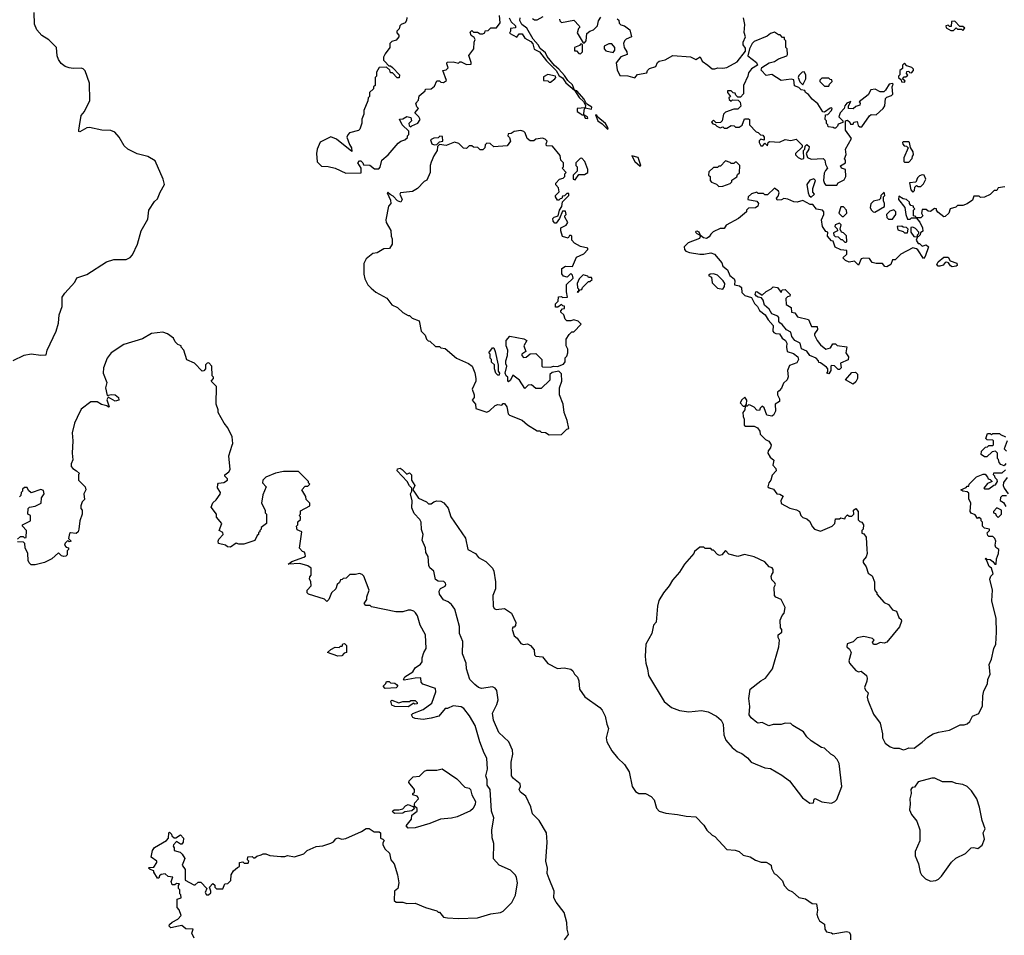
# Model space of a CAD drawing. Extents: x 2086813 to 2278017, y 548126 to 753336.
# Tile 406 of 461: x 2242290 to 2249550, y 685219 to 691971. Entities that reach past the tile are written whole.
import ezdxf

# ---------------------------------------------------------------- set-up
doc = ezdxf.new("R2010")
doc.units = 0

msp = doc.modelspace()

# ---------------------------------------------------------------- linework, layer by layer
at = {"layer": '0CON10XD'}
for points in [[(2242243, 689457), (2242323, 689497), (2242375, 689507.5), (2242445, 689497.5), (2242485, 689500), (2242492.5, 689535), (2242560, 689675), (2242576.2, 689733.8), (2242580, 689795), (2242603, 689857), (2242602.5, 689925), (2242622.5, 689955), (2242695.8, 690034.2), (2242712.3, 690067.7), (2242785, 690092.5), (2242930, 690185), (2242985, 690202.5), (2243075, 690203.3), (2243105, 690217.5), (2243123, 690237), (2243157.5, 690315), (2243186.4, 690413.6), (2243235, 690500), (2243242.5, 690565), (2243285, 690630), (2243305, 690650), (2243325, 690700), (2243356.7, 690755), (2243348.8, 690795), (2243289.3, 690929.3), (2243235, 690962.5), (2243155, 690982.5), (2243087, 691017), (2243060.7, 691040.7), (2243022.5, 691105), (2242990.7, 691140.7), (2242963, 691153), (2242895, 691156.7), (2242805, 691176.7), (2242785, 691173.8), (2242733.9, 691143.9), (2242727, 691147), (2242726.1, 691156.1), (2242730.8, 691189.2), (2242743.3, 691265), (2242766.7, 691295), (2242807.5, 691375), (2242803.6, 691503.6), (2242773.6, 691593.6), (2242758.3, 691608.3), (2242743, 691613), (2242685, 691610), (2242655, 691616.2), (2242626.4, 691626.4), (2242595, 691647.5), (2242576.1, 691676.1), (2242566.7, 691705), (2242562.5, 691765), (2242505, 691822.5), (2242452.5, 691855), (2242417.5, 691895), (2242398.3, 691938.3), (2242397.5, 692025)], [(2245143.9, 691986.1), (2245142.5, 691965), (2245133, 691947), (2245103.9, 691936.1), (2245092.5, 691925), (2245087, 691903), (2245070, 691885), (2245070, 691875), (2245086.7, 691856.7), (2245086.7, 691845), (2245065, 691820), (2245035, 691810), (2245020, 691795), (2245020, 691765), (2244985, 691720), (2244973.3, 691695), (2244973, 691673), (2244981.7, 691661.7), (2245011.7, 691631.7), (2245025, 691630), (2245038.3, 691618.3), (2245090, 691565), (2245088.3, 691541.7), (2245073, 691543), (2245038.3, 691578.3), (2245025, 691580), (2245018.3, 691598.3), (2244995, 691620), (2244941.7, 691618.3), (2244920, 691585), (2244920, 691555), (2244915, 691550), (2244910, 691545), (2244910, 691485), (2244900, 691475), (2244898.3, 691461.7), (2244870, 691435), (2244870, 691405), (2244860, 691395), (2244857, 691373), (2244828.3, 691301.7), (2244827.5, 691275), (2244813, 691237), (2244811.7, 691208.3), (2244797, 691163), (2244787, 691153), (2244723, 691137), (2244708.3, 691121.7), (2244703.3, 691105), (2244721.2, 691051.2), (2244737.5, 691025), (2244740, 691000), (2244625, 691088.8), (2244585, 691106.7), (2244505, 691067.5), (2244483.3, 691015), (2244477.5, 690985), (2244483, 690923), (2244515, 690890), (2244565, 690887.5), (2244616.4, 690876.4), (2244695, 690840), (2244808.3, 690841.7), (2244807, 690877), (2244783.3, 690915), (2244795, 690930), (2244805, 690930), (2244820, 690915), (2244825, 690900), (2244871.7, 690898.3), (2244905, 690870), (2244938.3, 690871.7), (2244947, 690883), (2244960, 690935), (2245006.4, 690973.6), (2245080.7, 691059.3), (2245100, 691075), (2245130, 691085), (2245148.3, 691101.7), (2245150, 691115), (2245160, 691125), (2245158.3, 691148.3), (2245110, 691195), (2245091.7, 691238.3), (2245115, 691240), (2245145, 691257.5), (2245175, 691250), (2245180, 691225), (2245160, 691205), (2245161.7, 691191.7), (2245175, 691180), (2245181.7, 691188.3), (2245225, 691207.5), (2245242.5, 691235), (2245232.5, 691255), (2245203, 691283), (2245230, 691315), (2245218.3, 691328.3), (2245210, 691355), (2245231.7, 691378.3), (2245235, 691410), (2245280, 691445), (2245281.7, 691458.3), (2245325, 691460), (2245348.3, 691481.7), (2245365, 691520), (2245385, 691520), (2245395, 691510), (2245415, 691507.5), (2245437, 691523), (2245410, 691595), (2245435, 691600), (2245450, 691615), (2245440, 691645), (2245441.7, 691658.3), (2245485, 691660), (2245525, 691650), (2245535, 691660), (2245545, 691660), (2245585, 691640), (2245618.3, 691641.7), (2245620, 691655), (2245602.5, 691707.5), (2245637.5, 691755), (2245640, 691805), (2245647.5, 691825), (2245640, 691840), (2245620, 691855), (2245611.7, 691878.3), (2245625, 691890), (2245635, 691880), (2245665, 691880), (2245685, 691867.5), (2245705, 691867.5), (2245720, 691875), (2245721.7, 691888.3), (2245745, 691890), (2245765, 691910), (2245805, 691910), (2245831.7, 691948.3), (2245828.3, 692001.7)], [(2245900, 691985), (2245913.8, 691953.8), (2245946.7, 691925), (2245945, 691910), (2245910, 691905), (2245910, 691885), (2245901.7, 691871.7), (2245955, 691842.5), (2245973.3, 691866.7), (2245995, 691866.7), (2246014.1, 691834.1), (2246059.4, 691809.4), (2246072.5, 691792.5), (2246083.3, 691753.3), (2246122.5, 691735), (2246175, 691667.5), (2246246.7, 691596.7), (2246267, 691557), (2246292, 691542), (2246317.5, 691505), (2246380, 691450), (2246415, 691397.5), (2246447, 691367), (2246461.7, 691341.7), (2246460, 691320), (2246400, 691315), (2246400, 691295), (2246427, 691277), (2246435, 691270), (2246450, 691270), (2246460, 691245), (2246478.3, 691241.7), (2246477.5, 691255), (2246450, 691270), (2246453.3, 691306.7), (2246460, 691320), (2246505, 691310), (2246507.5, 691325), (2246470, 691350), (2246452.5, 691385), (2246397.5, 691445), (2246380, 691450), (2246365, 691490), (2246331.2, 691521.2), (2246308.3, 691558.3), (2246266, 691606), (2246233.3, 691633.3), (2246179.3, 691699.3), (2246166.2, 691726.2), (2246128.8, 691758.8), (2246113.3, 691785), (2246076, 691826), (2246028.3, 691908.3), (2245992.5, 691935), (2245977.5, 691965), (2245980, 691985)], [(2246070.7, 691980.7), (2246085, 691970), (2246105, 691970), (2246150, 691995)], [(2246270, 691975), (2246271.7, 691961.7), (2246285, 691950), (2246376.4, 691966.4), (2246416.4, 691926.4), (2246420, 691915), (2246410, 691905), (2246400, 691875), (2246445, 691800), (2246455, 691800), (2246467.5, 691815), (2246471.2, 691868.8), (2246493, 691887), (2246520, 691895), (2246550, 691925), (2246558.3, 691961.7), (2246575, 691990)], [(2246695, 691977.5), (2246707, 691967), (2246710, 691945), (2246721.7, 691931.7), (2246750, 691925), (2246790, 691895), (2246800, 691845), (2246762.3, 691827.7), (2246750, 691815), (2246743.3, 691795), (2246747.5, 691765), (2246767.5, 691735), (2246770, 691715), (2246723.6, 691696.4), (2246688.3, 691651.7), (2246695, 691600), (2246715, 691560), (2246775, 691557.5), (2246825, 691542.5), (2246845, 691567.5), (2246915, 691580), (2246920, 691595), (2246935, 691610), (2246980, 691625), (2246992.5, 691655), (2247003.9, 691666.1), (2247050, 691675), (2247105, 691707.5), (2247235, 691697.5), (2247275, 691677.5), (2247306.4, 691696.4), (2247322.5, 691665), (2247365, 691636.7), (2247395, 691607.5), (2247415, 691607.5), (2247437, 691617), (2247475, 691612.5), (2247505, 691617.5), (2247579.3, 691660.7), (2247641.7, 691738.3), (2247641.7, 691761.7), (2247623.3, 691785), (2247623.3, 691805), (2247642.5, 691845), (2247633, 691877), (2247636.7, 691935), (2247627.5, 691985)], [(2249245, 691890), (2249258.3, 691908.3), (2249245, 691920), (2249221.7, 691921.7), (2249185, 691960), (2249161.7, 691958.3), (2249158.3, 691921.7), (2249145, 691920), (2249135, 691930), (2249120, 691925), (2249121.7, 691911.7), (2249155, 691890), (2249175, 691890), (2249195, 691910), (2249205, 691900), (2249235, 691900), (2249245, 691890)], [(2248315, 690750), (2248325, 690767.5), (2248369.3, 690790.7), (2248382.5, 690815), (2248380, 690865), (2248350, 690875), (2248343, 690893), (2248380, 690915), (2248380, 690935), (2248372.5, 690945), (2248383, 690977), (2248380, 691015), (2248422.5, 691095), (2248380, 691155), (2248380, 691225), (2248395, 691230), (2248410, 691215), (2248415, 691200), (2248435, 691200), (2248440, 691215), (2248465, 691220), (2248471.7, 691191.7), (2248485, 691180), (2248498.3, 691181.7), (2248555, 691262.5), (2248568.3, 691271.7), (2248605, 691270), (2248657.5, 691315), (2248670, 691335), (2248675, 691390), (2248685, 691400), (2248718.3, 691411.7), (2248727.5, 691422.5), (2248722.5, 691475), (2248730, 691495), (2248725, 691500), (2248700, 691495), (2248675, 691450), (2248661.7, 691438.3), (2248635, 691440), (2248598.3, 691458.3), (2248565.9, 691454.1), (2248545, 691417.5), (2248480, 691365), (2248487.5, 691355), (2248485, 691340), (2248455, 691330), (2248435, 691312.5), (2248400, 691315), (2248400, 691335), (2248418.3, 691368.3), (2248390, 691355), (2248373.3, 691336.7), (2248370, 691315), (2248340, 691285), (2248330, 691255), (2248360, 691225), (2248358.3, 691211.7), (2248325, 691200), (2248320, 691185), (2248305, 691170), (2248295, 691170), (2248287, 691177), (2248251.7, 691181.7), (2248250, 691195), (2248240, 691205), (2248240, 691225), (2248230, 691235), (2248231.7, 691268.3), (2248248.3, 691271.7), (2248275, 691300), (2248280, 691315), (2248275, 691320), (2248265, 691317.5), (2248225, 691290), (2248211.7, 691291.7), (2248175, 691350), (2248133.6, 691383.6), (2248105, 691420), (2248083.6, 691433.6), (2248078.3, 691448.3), (2248053, 691453), (2248035, 691470), (2248003.3, 691483.3), (2247998.3, 691528.3), (2247978.3, 691531.7), (2247903.6, 691523.6), (2247835, 691567.5), (2247795, 691560), (2247758.3, 691598.3), (2247761.7, 691618.3), (2247815, 691652.5), (2247855, 691662.5), (2247885, 691683.3), (2247947.5, 691705), (2247952.5, 691715), (2247950, 691755), (2247940, 691765), (2247940, 691815), (2247930, 691825), (2247928.3, 691838.3), (2247915, 691840), (2247898.3, 691858.3), (2247885, 691860), (2247855, 691880), (2247825, 691870), (2247801.7, 691848.3), (2247705, 691810), (2247690, 691795), (2247670, 691755), (2247660, 691705), (2247722.5, 691655), (2247730, 691635), (2247685, 691607.5), (2247665, 691580), (2247660, 691555), (2247626.7, 691485), (2247627, 691423), (2247605, 691400), (2247585, 691400), (2247570, 691415), (2247565, 691430), (2247551.7, 691431.7), (2247537, 691447), (2247510, 691445), (2247510, 691435), (2247530, 691405), (2247520, 691395), (2247521.7, 691381.7), (2247535, 691370), (2247545, 691380), (2247588.3, 691378.3), (2247601.7, 691361.7), (2247607, 691333), (2247585, 691310), (2247555, 691310), (2247495, 691290), (2247480, 691275), (2247470, 691225), (2247458.3, 691211.7), (2247425, 691210), (2247405, 691230), (2247390, 691215), (2247401.7, 691201.7), (2247418.3, 691198.3), (2247430, 691185), (2247455, 691172.5), (2247475, 691180), (2247485, 691170), (2247505, 691170), (2247535, 691190), (2247557, 691187), (2247568.3, 691178.3), (2247595, 691177.5), (2247617, 691193), (2247635, 691240), (2247665, 691240), (2247670, 691235), (2247670, 691195), (2247720, 691145), (2247735, 691140), (2247751.7, 691121.7), (2247768.3, 691118.3), (2247780, 691105), (2247778.3, 691081.7), (2247755, 691090), (2247743, 691077), (2247742.5, 691065), (2247755, 691040), (2247768.3, 691041.7), (2247785, 691060), (2247805, 691040), (2247810, 691065), (2247818.3, 691071.7), (2247893, 691067), (2247935, 691086.7), (2247975, 691080), (2248015, 691090), (2248060, 691045), (2248058.3, 691031.7), (2248010, 690985), (2248010, 690975), (2248030, 690955), (2248055, 690942.5), (2248071.7, 690948.3), (2248070, 691005), (2248080, 691015), (2248081.7, 691038.3), (2248095, 691050), (2248110, 691035), (2248107.5, 691015), (2248090, 690985), (2248100, 690955), (2248125, 690943.3), (2248215, 690947.5), (2248226.7, 690935), (2248232.5, 690905), (2248247.5, 690875), (2248230.7, 690859.3), (2248220.7, 690839.3), (2248217.5, 690785), (2248223, 690763), (2248235, 690750), (2248315, 690750)], [(2246425, 691720), (2246440, 691735), (2246440, 691785), (2246435, 691790), (2246425, 691790), (2246418.3, 691781.7), (2246380, 691765), (2246381.7, 691741.7), (2246395, 691740), (2246411.7, 691721.7), (2246425, 691720)], [(2246665, 691730), (2246677.5, 691745), (2246677.5, 691765), (2246655, 691792.5), (2246635, 691792.5), (2246600, 691775), (2246600, 691755), (2246611.7, 691741.7), (2246665, 691730)], [(2248815, 691510), (2248818.3, 691518.3), (2248800, 691535), (2248811.7, 691548.3), (2248825, 691550), (2248838.3, 691561.7), (2248830, 691575), (2248831.7, 691588.3), (2248845, 691590), (2248851.7, 691581.7), (2248865, 691580), (2248880, 691595), (2248880, 691605), (2248868.3, 691618.3), (2248831.7, 691631.7), (2248815, 691650), (2248800, 691635), (2248798.3, 691611.7), (2248780, 691595), (2248780, 691565), (2248770, 691555), (2248770, 691545), (2248788.3, 691528.3), (2248791.7, 691511.7), (2248815, 691510)], [(2246205, 691510), (2246236.1, 691533.9), (2246242.5, 691545), (2246240, 691555), (2246185, 691567.5), (2246151.7, 691548.3), (2246151.7, 691521.7), (2246185, 691520), (2246195, 691510), (2246205, 691510)], [(2248065, 691490), (2248087.5, 691535), (2248087.5, 691565), (2248075, 691587.5), (2248060, 691585), (2248035, 691560), (2248030, 691545), (2248043, 691513), (2248065, 691490)], [(2248255, 691480), (2248260, 691495), (2248280, 691515), (2248278.3, 691528.3), (2248265, 691530), (2248255, 691540), (2248205, 691540), (2248190, 691525), (2248190, 691515), (2248225, 691480), (2248255, 691480)], [(2246625, 691162.5), (2246630, 691165), (2246627.5, 691175), (2246610, 691205), (2246552.5, 691252.5), (2246545, 691267.5), (2246535, 691270), (2246553.3, 691225), (2246585, 691203.3), (2246625, 691162.5)], [(2246195, 688910), (2246285, 688912.5), (2246325, 688950), (2246340, 688955), (2246327.5, 689015), (2246303.6, 689073.6), (2246297.5, 689135), (2246270, 689205), (2246270, 689255), (2246287.5, 689305), (2246285, 689360), (2246265, 689380), (2246215, 689370), (2246200, 689355), (2246198.3, 689311.7), (2246135, 689250), (2246095, 689250), (2246065, 689277.5), (2246040, 689275), (2246015, 689250), (2245975, 689312.5), (2245925, 689350), (2245908.3, 689311.7), (2245895, 689300), (2245890, 689305), (2245890, 689335), (2245877.5, 689345), (2245868.8, 689365), (2245882.5, 689415), (2245874.1, 689434.1), (2245874, 689455), (2245886.4, 689493.6), (2245890, 689535), (2245877.5, 689565), (2245877.5, 689605), (2245905, 689637.5), (2246007, 689617), (2246030, 689605), (2246007.5, 689565), (2246022.5, 689525), (2245992.5, 689505), (2245993.3, 689493.3), (2246005, 689480), (2246025, 689482.5), (2246055, 689507.5), (2246095, 689510), (2246140, 689465), (2246140, 689415), (2246145, 689410), (2246205, 689407.5), (2246225, 689416.7), (2246255, 689412.5), (2246299.3, 689430.7), (2246311.7, 689448.3), (2246313, 689477), (2246325, 689490), (2246332.5, 689515), (2246331.7, 689541.7), (2246320, 689565), (2246320, 689615), (2246341.7, 689648.3), (2246361.7, 689668.3), (2246375, 689670), (2246430, 689725), (2246408.3, 689748.3), (2246375, 689757.5), (2246355, 689750), (2246325, 689750), (2246313, 689763), (2246302.5, 689795), (2246280, 689815), (2246280, 689825), (2246291.7, 689838.3), (2246308.3, 689841.7), (2246308.3, 689858.3), (2246295, 689860), (2246285, 689870), (2246258.3, 689851.7), (2246241.7, 689851.7), (2246240, 689875), (2246260, 689895), (2246261.7, 689928.3), (2246285, 689930), (2246292.5, 689922.5), (2246330, 689925), (2246322.5, 689965), (2246323, 690017), (2246370, 690065), (2246367, 690087), (2246355, 690100), (2246327, 690073), (2246300.5, 690080.5), (2246287.7, 690097.7), (2246286.7, 690135), (2246315, 690152.5), (2246365, 690150), (2246395, 690220), (2246450, 690245), (2246480, 690275), (2246480, 690285), (2246425, 690297.5), (2246381.7, 690321.7), (2246360, 690345), (2246360, 690375), (2246355, 690380), (2246345, 690380), (2246335, 690360), (2246293, 690373), (2246280, 690415), (2246280, 690435), (2246320, 690455), (2246332.5, 690475), (2246310, 690515), (2246310, 690525), (2246320, 690535), (2246315, 690560), (2246291.7, 690558.3), (2246270, 690505), (2246245, 690470), (2246235, 690470), (2246222.5, 690485), (2246220, 690505), (2246230, 690515), (2246260, 690525), (2246270, 690565), (2246287, 690593), (2246291.7, 690628.3), (2246340, 690675), (2246338.3, 690688.3), (2246325, 690690), (2246308.3, 690671.7), (2246291.7, 690668.3), (2246288.3, 690651.7), (2246275, 690650), (2246265, 690640), (2246255, 690640), (2246240, 690665), (2246240, 690675), (2246267.5, 690702.5), (2246261.7, 690731.7), (2246243, 690753), (2246242.5, 690765), (2246270, 690795), (2246298.3, 690801.7), (2246310, 690815), (2246310, 690835), (2246320, 690845), (2246290, 690875), (2246300, 690885), (2246300, 690915), (2246280, 690935), (2246275, 690970), (2246218.3, 691038.3), (2246175, 691040), (2246172.5, 691055), (2246180, 691075), (2246165, 691090), (2246145, 691097.5), (2246095, 691090), (2246081.7, 691078.3), (2246055, 691077.5), (2246032.5, 691095), (2246017, 691137), (2246007, 691147), (2245985, 691152.5), (2245935, 691147.5), (2245915, 691132.5), (2245891.7, 691128.3), (2245890, 691115), (2245901.7, 691101.7), (2245910, 691075), (2245885, 691040), (2245785, 691032.5), (2245758.3, 691058.3), (2245735, 691060), (2245721.7, 691048.3), (2245720, 691025), (2245705, 691010), (2245685, 691010), (2245668.3, 691028.3), (2245635, 691030), (2245625, 691040), (2245605, 691040), (2245585, 691020), (2245563, 691023), (2245527, 691057), (2245495, 691067.5), (2245435, 691042.5), (2245385, 691050), (2245370, 691035), (2245367.5, 691005), (2245343.3, 690966.7), (2245325, 690920), (2245316.7, 690895), (2245317.5, 690845), (2245293, 690787), (2245271.7, 690778.3), (2245223, 690727), (2245187, 690703), (2245097, 690693), (2245092.5, 690685), (2245111.2, 690645), (2245100, 690625), (2245075, 690633.8), (2245045, 690670), (2245021.2, 690681.2), (2245005, 690697.5), (2245000, 690695), (2245025, 690640), (2245027.5, 690615), (2245010, 690595), (2244990, 690495), (2244992.5, 690475), (2245027, 690417), (2245030, 690375), (2245037.5, 690355), (2245037.5, 690315), (2245017, 690283), (2244975, 690280), (2244925, 690252.5), (2244895, 690247.5), (2244843.6, 690206.4), (2244827, 690173), (2244826.7, 690095), (2244835, 690060), (2244857.5, 690015), (2244880.7, 689990.7), (2244915, 689962.5), (2244996.1, 689916.1), (2245035, 689867.5), (2245075, 689847.5), (2245115, 689812.5), (2245155, 689790), (2245165, 689790), (2245185, 689770), (2245235, 689750), (2245250, 689675), (2245280, 689645), (2245290, 689615), (2245301.7, 689601.7), (2245315, 689600), (2245355, 689560), (2245385, 689560), (2245395, 689550), (2245427, 689547), (2245510, 689475), (2245600, 689435), (2245627.5, 689415), (2245647, 689367), (2245652.5, 689325), (2245652.5, 689305), (2245627.5, 689245), (2245640, 689205), (2245640, 689185), (2245627.5, 689165), (2245650, 689135), (2245653.3, 689103.3), (2245735, 689077.5), (2245755, 689086.7), (2245795, 689126.7), (2245815, 689132.5), (2245845, 689127.5), (2245855, 689140), (2245865, 689140), (2245881.2, 689115), (2245892.5, 689065), (2245902.5, 689055), (2245995, 689017.5), (2246035, 688982.5), (2246105, 688940), (2246125, 688940), (2246135, 688930), (2246167, 688927), (2246195, 688910)], [(2245345, 691047.5), (2245365, 691050), (2245385, 691070), (2245410, 691075), (2245408.3, 691108.3), (2245388.3, 691111.7), (2245375, 691100), (2245343, 691097), (2245320, 691085), (2245330, 691055), (2245345, 691047.5)], [(2248845, 690920), (2248871.7, 690948.3), (2248872.5, 690965), (2248880, 690975), (2248877, 690997), (2248858.3, 691028.3), (2248850, 691065), (2248845, 691070), (2248805, 691070), (2248800, 691065), (2248801.7, 691051.7), (2248811.7, 691041.7), (2248828.3, 691038.3), (2248840, 691025), (2248808.3, 690951.7), (2248810, 690925), (2248815, 690920), (2248845, 690920)], [(2246385, 690790), (2246411.7, 690828.3), (2246455, 690830), (2246480, 690845), (2246480, 690865), (2246457.5, 690925), (2246435, 690950), (2246421.7, 690948.3), (2246390, 690915), (2246390, 690895), (2246400, 690885), (2246400, 690855), (2246370, 690825), (2246370, 690795), (2246385, 690790)], [(2246865, 690890), (2246870, 690895), (2246850, 690955), (2246803, 690967), (2246826.7, 690925), (2246865, 690890)], [(2247445, 690740), (2247475, 690742.5), (2247528.3, 690761.7), (2247540, 690775), (2247541.7, 690788.3), (2247578.3, 690811.7), (2247581.7, 690828.3), (2247598.3, 690841.7), (2247600, 690895), (2247575, 690920), (2247565, 690920), (2247555, 690910), (2247535, 690910), (2247528.3, 690918.3), (2247495, 690930), (2247458.3, 690891.7), (2247445, 690890), (2247435, 690880), (2247405, 690880), (2247371.7, 690848.3), (2247370, 690825), (2247380, 690815), (2247380, 690785), (2247391.7, 690771.7), (2247428.3, 690758.3), (2247445, 690740)], [(2248125, 690662.5), (2248150, 690685), (2248138.3, 690698.3), (2248137.5, 690725), (2248157.5, 690785), (2248145, 690797.5), (2248115, 690787.5), (2248093.3, 690755), (2248103, 690693), (2248110, 690675), (2248125, 690662.5)], [(2248875, 690700), (2248888.3, 690711.7), (2248890, 690735), (2248901.7, 690748.3), (2248915, 690740), (2248935, 690740), (2248955, 690760), (2248972.5, 690795), (2248960, 690825), (2248945, 690827.5), (2248925, 690820), (2248910, 690805), (2248898.3, 690771.7), (2248851.7, 690768.3), (2248860, 690715), (2248875, 690700)], [(2248881.7, 690371.7), (2248910, 690370), (2248900, 690345), (2248915, 690320), (2248925, 690320), (2248945, 690300), (2248975, 690310), (2248990, 690295), (2248967.5, 690225), (2248955, 690210), (2248913, 690273), (2248901.7, 690281.7), (2248875, 690287.5), (2248787.5, 690242.5), (2248745, 690200), (2248725, 690200), (2248712.5, 690165), (2248685, 690147.5), (2248670, 690150), (2248651.7, 690171.7), (2248605, 690172.5), (2248575, 690180), (2248555, 690210), (2248515, 690212.5), (2248493.9, 690206.1), (2248475, 690160), (2248445, 690190), (2248405, 690182.5), (2248380, 690195), (2248360, 690215), (2248388.3, 690241.7), (2248388.3, 690268.3), (2248345, 690272.5), (2248303.6, 690293.6), (2248288.3, 690338.3), (2248275, 690340), (2248247.5, 690375), (2248250, 690405), (2248235, 690410), (2248210, 690445), (2248203.3, 690495), (2248220, 690535), (2248220, 690555), (2248210, 690565), (2248165, 690572.5), (2248137, 690607), (2248118.3, 690608.3), (2248065, 690636.7), (2248023.6, 690626.4), (2247997, 690627), (2247955, 690647.5), (2247925, 690652.5), (2247907, 690643), (2247875, 690640), (2247870, 690655), (2247881.7, 690668.3), (2247890, 690695), (2247885, 690707.5), (2247855, 690727.5), (2247805, 690680), (2247785, 690680), (2247775, 690690), (2247735, 690690), (2247725, 690700), (2247685, 690687.5), (2247662.5, 690665), (2247660, 690645), (2247725, 690632.5), (2247737.5, 690615), (2247732.5, 690595), (2247715, 690582.5), (2247665, 690580), (2247650, 690565), (2247650, 690555), (2247590, 690505), (2247500, 690455), (2247485, 690430), (2247455, 690430), (2247403, 690407), (2247385, 690390), (2247375, 690370), (2247355, 690356.7), (2247332, 690362), (2247310, 690380), (2247300, 690405), (2247285, 690412.5), (2247275, 690410), (2247272.5, 690405), (2247282.5, 690395), (2247310, 690380), (2247303.6, 690356.4), (2247220, 690325), (2247190, 690295), (2247192.5, 690275), (2247202.5, 690265), (2247230, 690255), (2247305, 690240.8), (2247335, 690240.8), (2247385, 690252.5), (2247412.9, 690242.9), (2247467.5, 690177.5), (2247474.4, 690154.4), (2247508.8, 690125), (2247526.7, 690085), (2247558.8, 690058.8), (2247563.8, 690045), (2247560, 690015), (2247597.3, 690007.3), (2247611.2, 689995), (2247615, 689960), (2247637, 689937), (2247685, 689921.2), (2247707.7, 689877.7), (2247731.2, 689855), (2247745.8, 689825.8), (2247785.5, 689795.5), (2247808.3, 689758.3), (2247845, 689716.7), (2247843.8, 689675), (2247850, 689665), (2247865, 689656.7), (2247892.5, 689655), (2247911.4, 689621.4), (2247936.2, 689605), (2247946.2, 689585), (2247943.3, 689555), (2247950, 689525), (2247995, 689510), (2248026.7, 689485), (2248032.5, 689465), (2248019.3, 689440.7), (2247965, 689420), (2247952.5, 689385), (2247956.4, 689336.4), (2247950, 689315), (2247920.7, 689289.3), (2247907, 689253), (2247890, 689235), (2247877.5, 689225), (2247877.5, 689205), (2247893.3, 689175), (2247892.5, 689155), (2247860, 689135), (2247862.5, 689085), (2247847.5, 689055), (2247835, 689047.5), (2247800, 689055), (2247778.3, 689108.3), (2247765, 689120), (2247750, 689105), (2247745, 689090), (2247725, 689092.5), (2247705, 689112.5), (2247675, 689127.5), (2247665, 689130), (2247655, 689120), (2247640, 689120), (2247650, 689135), (2247652.5, 689165), (2247637, 689187), (2247615, 689167.5), (2247602.5, 689145), (2247625, 689120), (2247640, 689120), (2247637.5, 689095), (2247622.5, 689075), (2247623.3, 689045), (2247632.5, 689025), (2247631.7, 688981.7), (2247642.5, 688972.5), (2247705, 688972.5), (2247730.7, 688960.7), (2247747, 688937), (2247750, 688915), (2247790, 688875), (2247813, 688863), (2247830, 688835), (2247826.7, 688813.3), (2247808.3, 688791.7), (2247807.5, 688775), (2247823.6, 688743.6), (2247851.7, 688721.7), (2247842.5, 688685), (2247865, 688660), (2247867.5, 688645), (2247838.3, 688611.7), (2247827.5, 688575), (2247813.3, 688555), (2247807.5, 688525), (2247815, 688517.5), (2247849.3, 688509.3), (2247873.9, 688473.9), (2247895, 688472.5), (2247918.3, 688458.3), (2247902.5, 688425), (2247904, 688404), (2247968.3, 688368.3), (2248017, 688357), (2248040, 688345), (2248050, 688315), (2248065, 688300), (2248095, 688290), (2248113, 688273), (2248135, 688230), (2248150, 688215), (2248195, 688200), (2248280, 688235), (2248300, 688255), (2248305, 688290), (2248335, 688290), (2248345, 688297.5), (2248375, 688290), (2248380, 688305), (2248395, 688320), (2248405, 688310), (2248425, 688310), (2248440, 688325), (2248437.5, 688355), (2248456.1, 688366.1), (2248472.5, 688345), (2248473, 688283), (2248485, 688270), (2248500, 688265), (2248512.5, 688245), (2248510, 688215), (2248500, 688205), (2248500, 688185), (2248515, 688180), (2248532.5, 688155), (2248537.5, 688065), (2248540, 688035), (2248530.7, 688009.3), (2248508.3, 687981.7), (2248508.3, 687968.3), (2248532.5, 687935), (2248545, 687890), (2248575, 687870), (2248592.5, 687825), (2248592.5, 687775), (2248598.3, 687758.3), (2248610, 687745), (2248610, 687735), (2248663.6, 687673.6), (2248695, 687657.5), (2248725, 687620), (2248755, 687610), (2248773, 687563), (2248788.3, 687548.3), (2248792.5, 687535), (2248776.1, 687493.9), (2248685, 687380), (2248665, 687373.3), (2248635, 687377.5), (2248605, 687363.3), (2248585, 687363.3), (2248578.3, 687381.7), (2248590, 687395), (2248578.3, 687408.3), (2248515, 687422.5), (2248465, 687412.5), (2248435, 687382.5), (2248391.7, 687368.3), (2248390, 687345), (2248409.3, 687329.3), (2248420, 687305), (2248403.6, 687243.6), (2248407.5, 687225), (2248455, 687172.5), (2248475, 687162.5), (2248495, 687167.5), (2248533.3, 687135), (2248538.8, 687115), (2248536.1, 687093.9), (2248520, 687045), (2248527, 687027), (2248547, 687007), (2248540, 686975), (2248543, 686953), (2248585, 686850), (2248633.6, 686783.6), (2248652.5, 686705), (2248652.5, 686675), (2248672.5, 686635), (2248709.3, 686609.3), (2248735, 686600), (2248775, 686600), (2248805, 686587.5), (2248825, 686592.5)], [(2249555, 690737.5), (2249505, 690730), (2249495, 690710), (2249475, 690710), (2249445, 690682.5), (2249405, 690662.5), (2249375, 690660), (2249365, 690670), (2249325, 690670), (2249315, 690640), (2249275, 690612.5), (2249245, 690600), (2249205, 690600), (2249191.7, 690588.3), (2249150, 690575), (2249140, 690545), (2249115, 690520), (2249105, 690517.5), (2249060.7, 690550.7), (2249050, 690565), (2249050, 690575), (2249035, 690577.5), (2249005, 690557.5), (2248988.3, 690558.3), (2248975, 690570), (2248945, 690570), (2248940, 690545), (2248950, 690525), (2248935, 690510), (2248900, 690510), (2248898.3, 690518.3), (2248880, 690525), (2248880, 690565), (2248890, 690575), (2248880, 690585), (2248880, 690595), (2248861.7, 690601.7), (2248850, 690615), (2248850, 690625), (2248830, 690645), (2248805, 690650), (2248771.7, 690668.3), (2248770, 690645), (2248817, 690587), (2248823.6, 690533.6), (2248835, 690500), (2248855, 690500), (2248865, 690510), (2248900, 690510), (2248927, 690477), (2248947.5, 690435), (2248948.3, 690411.7), (2248931.7, 690398.3), (2248930, 690385), (2248918.3, 690371.7), (2248910, 690370), (2248910, 690385), (2248920, 690395), (2248920, 690405), (2248895, 690430), (2248875, 690440), (2248861.7, 690438.3), (2248860, 690405), (2248881.7, 690371.7)], [(2248595, 690552.5), (2248667, 690593), (2248667.5, 690615), (2248660, 690635), (2248660, 690665), (2248670, 690675), (2248665, 690700), (2248640, 690675), (2248638.3, 690651.7), (2248627, 690643), (2248586.4, 690633.6), (2248566.4, 690613.6), (2248560, 690585), (2248567.5, 690567.5), (2248583, 690553), (2248595, 690552.5)], [(2248365, 690520), (2248390, 690545), (2248387, 690567), (2248365, 690590), (2248345, 690590), (2248330, 690545), (2248355, 690520), (2248365, 690520)], [(2248725, 690500), (2248750, 690535), (2248750, 690555), (2248735, 690567.5), (2248705, 690560), (2248682.5, 690535), (2248683, 690513), (2248695, 690500), (2248725, 690500)], [(2248385, 690330), (2248390, 690335), (2248387, 690377), (2248365, 690400), (2248350, 690405), (2248340, 690425), (2248348.3, 690458.3), (2248335, 690470), (2248301.7, 690458.3), (2248300, 690445), (2248318.3, 690428.3), (2248320, 690415), (2248291.7, 690398.3), (2248293, 690383), (2248301.7, 690371.7), (2248325, 690370), (2248345, 690350), (2248355, 690350), (2248375, 690330), (2248385, 690330)], [(2248835, 690400), (2248840, 690425), (2248828.3, 690438.3), (2248805, 690440), (2248795, 690447.5), (2248760, 690445), (2248765, 690420), (2248805, 690410), (2248815, 690400), (2248835, 690400)], [(2249165, 690147.5), (2249152.5, 690155), (2249138.3, 690178.3), (2249125, 690182.5), (2249115, 690180), (2249098.3, 690161.7), (2249075, 690152.5), (2249063, 690153), (2249052.5, 690165), (2249062.5, 690185), (2249105, 690220), (2249135, 690220), (2249151.7, 690191.7), (2249200, 690175), (2249201.7, 690158.3), (2249195, 690152.5), (2249165, 690147.5)], [(2246405, 689960), (2246421.7, 689978.3), (2246435, 689980), (2246440, 689995), (2246485, 690040), (2246495, 690040), (2246510, 690055), (2246505, 690070), (2246485, 690070), (2246478.3, 690078.3), (2246445, 690090), (2246415, 690060), (2246400, 690025), (2246402.5, 689992.5), (2246410, 689985), (2246410, 689970), (2246400, 689965), (2246405, 689960)], [(2247475, 689982.5), (2247487, 690003), (2247490, 690025), (2247477.5, 690045), (2247435, 690086.7), (2247405, 690096.7), (2247380, 690095), (2247370, 690085), (2247391.7, 690071.7), (2247395, 690030), (2247435, 689990), (2247475, 689982.5)], [(2248255, 689360), (2248242.5, 689365), (2248250, 689375), (2248250, 689395), (2248239.3, 689409.3), (2248195, 689440), (2248181.7, 689441.7), (2248180, 689455), (2248162.5, 689475), (2248115, 689493.8), (2248095, 689526.7), (2248054.5, 689544.5), (2248043.8, 689585), (2248006, 689605), (2247984.5, 689634.5), (2247975.8, 689665.8), (2247944.4, 689684.4), (2247912.9, 689722.9), (2247893.8, 689735), (2247886.7, 689745), (2247886.7, 689775), (2247880, 689785), (2247835, 689802.5), (2247815.9, 689835.9), (2247781.2, 689865), (2247772.5, 689902.5), (2247760, 689920), (2247735, 689923.8), (2247722.3, 689932.3), (2247713.8, 689945), (2247717, 689963), (2247725, 689967.5), (2247765, 689940), (2247793.6, 689966.4), (2247830, 689985), (2247845, 690000), (2247877, 689997), (2247905, 689960), (2247911.7, 689978.3), (2247935, 689980), (2247970, 689945), (2247968.3, 689931.7), (2247951.7, 689928.3), (2247940, 689915), (2247941.7, 689871.7), (2247978.3, 689848.3), (2247980, 689815), (2248005, 689810), (2248025, 689780), (2248105, 689760), (2248128.3, 689708.3), (2248169.3, 689709.3), (2248172.5, 689685), (2248150, 689655), (2248150, 689645), (2248170, 689605), (2248195, 689572.5), (2248235, 689540), (2248268.3, 689551.7), (2248285, 689580), (2248305, 689580), (2248318.3, 689568.3), (2248388.3, 689558.3), (2248382.5, 689515), (2248400, 689485), (2248398.3, 689461.7), (2248341.7, 689438.3), (2248347.5, 689402.5), (2248335, 689390), (2248325, 689390), (2248298.3, 689418.3), (2248275, 689420), (2248270, 689415), (2248270, 689385), (2248255, 689360)], [(2243577, 685197), (2243560, 685235), (2243570, 685265), (2243515, 685267.5), (2243485, 685290), (2243460, 685285), (2243405, 685273.3), (2243392.5, 685285), (2243395, 685297.5), (2243414.1, 685315.9), (2243455, 685337.5), (2243480, 685365), (2243467, 685407), (2243450, 685425), (2243450, 685485), (2243480, 685495), (2243477, 685517), (2243470, 685525), (2243470, 685555), (2243460, 685565), (2243460, 685585), (2243468.3, 685598.3), (2243445, 685600), (2243435, 685590), (2243415, 685590), (2243407.5, 685615), (2243418.3, 685648.3), (2243385, 685652.5), (2243361.7, 685671.7), (2243333, 685667), (2243321.7, 685658.3), (2243315, 685640), (2243305, 685640), (2243280, 685685), (2243280, 685695), (2243253, 685703), (2243240, 685715), (2243245, 685720), (2243278.3, 685721.7), (2243300, 685755), (2243300, 685765), (2243260, 685795), (2243270, 685845), (2243285, 685867.5), (2243373, 685917), (2243387.5, 685935), (2243390, 685975), (2243395, 685980), (2243410, 685965), (2243411.7, 685951.7), (2243428.3, 685938.3), (2243441.7, 685938.3), (2243475, 685960), (2243498.8, 685935), (2243496.2, 685905), (2243485, 685890), (2243475, 685890), (2243445, 685910), (2243423, 685887), (2243422.5, 685875), (2243430, 685865), (2243430, 685845), (2243472.5, 685832.5), (2243488.3, 685818.3), (2243507.5, 685785), (2243487.5, 685735), (2243510, 685705), (2243510, 685625), (2243575, 685590), (2243585, 685590), (2243605, 685610), (2243625, 685610), (2243670, 685565), (2243657.5, 685535), (2243668.3, 685518.3), (2243681.7, 685518.3), (2243698.3, 685531.7), (2243700, 685545), (2243690, 685575), (2243715, 685600), (2243728.3, 685588.3), (2243730, 685575), (2243741.7, 685561.7), (2243788.3, 685561.7), (2243801.7, 685598.3), (2243825, 685600), (2243847, 685623), (2243850, 685665), (2243866.1, 685693.9), (2243895, 685720), (2243910, 685725), (2243910, 685755), (2243935, 685760), (2243945, 685750), (2243975, 685750), (2243980, 685765), (2243970, 685775), (2243973, 685797), (2244005, 685800), (2244015, 685790), (2244025, 685790), (2244038.3, 685801.7), (2244071.7, 685811.7), (2244085, 685820), (2244105, 685820), (2244135, 685807.5), (2244215, 685800), (2244245, 685800), (2244265, 685807.5), (2244317, 685797), (2244385, 685820), (2244410, 685845), (2244475, 685872.5), (2244525, 685877.5), (2244585, 685897.5), (2244605, 685907.5), (2244620.7, 685929.3), (2244635, 685937.5), (2244665, 685927.5), (2244695, 685932.5), (2244810, 685985), (2244843.6, 686006.4), (2244866.4, 686006.4), (2244903, 685983), (2244941.7, 685981.7), (2244950, 685975), (2244950, 685935), (2244968.3, 685928.3), (2244977.5, 685917.5), (2244968.3, 685901.7), (2244967.5, 685885), (2244983.6, 685853.6), (2245017.5, 685825), (2245027.5, 685775), (2245050, 685745), (2245076.2, 685665), (2245086.7, 685605), (2245077.5, 685565), (2245053.3, 685545), (2245050, 685475), (2245065, 685462.5), (2245115, 685462.5), (2245145, 685452.5), (2245205, 685456.7), (2245283, 685423), (2245365, 685400), (2245375, 685390), (2245385, 685390), (2245415, 685352.5), (2245445, 685347.5), (2245525, 685342.5), (2245665, 685347.5), (2245765, 685376.7), (2245835, 685387.5), (2245855, 685397.5), (2245918.3, 685461.7), (2245946.2, 685515), (2245960, 685605), (2245953.8, 685645), (2245945, 685662.5), (2245908.3, 685698.3), (2245826.4, 685736.4), (2245783, 685783), (2245786.7, 685895), (2245773, 685937), (2245772.5, 685995), (2245786.7, 686085), (2245770, 686135), (2245758, 686295), (2245736.7, 686325), (2245738.1, 686365), (2245727.5, 686395), (2245738.2, 686445), (2245735.6, 686525), (2245715, 686562.5), (2245683.8, 686645), (2245648.8, 686765), (2245607.5, 686837.5), (2245565, 686892.5), (2245545, 686902.5), (2245485, 686910), (2245445, 686892.5), (2245428.3, 686891.7), (2245380, 686835), (2245325, 686820), (2245265, 686810), (2245205, 686817.5), (2245190, 686825), (2245180, 686845), (2245190, 686855), (2245265, 686883.3), (2245329.4, 686930.6), (2245357.5, 687015), (2245355, 687040), (2245261.7, 687071.7), (2245250, 687085), (2245246.7, 687116.7), (2245205, 687116.2), (2245125, 687100), (2245120, 687105), (2245130, 687125), (2245189.3, 687160.7), (2245205, 687190), (2245245, 687217.5), (2245256.7, 687235), (2245257.5, 687265), (2245270, 687305), (2245287.5, 687335), (2245281.2, 687435), (2245243.8, 687505), (2245223.3, 687575), (2245207.7, 687597.7), (2245195, 687610), (2245175, 687616.2), (2245155, 687616.2), (2245115, 687603.3), (2245063.9, 687603.9), (2244885, 687640), (2244875, 687650), (2244841.7, 687651.7), (2244830, 687665), (2244850, 687695), (2244850, 687715), (2244867.5, 687765), (2244827, 687867), (2244815, 687880), (2244795, 687887.5), (2244765, 687880), (2244725, 687880), (2244698.3, 687851.7), (2244675, 687850), (2244668.3, 687841.7), (2244655, 687840), (2244648.3, 687821.7), (2244630, 687805), (2244620, 687775), (2244590, 687745), (2244570, 687695), (2244555, 687680), (2244537, 687697), (2244420, 687735), (2244410, 687745), (2244410, 687765), (2244440, 687795), (2244437, 687827), (2244427.5, 687845), (2244428.3, 687861.7), (2244440, 687875), (2244440, 687925), (2244415, 687943.3), (2244355, 687961.4), (2244270, 687955), (2244297.5, 687975), (2244385, 688006.7), (2244396.7, 688015), (2244395, 688030), (2244390, 688045), (2244375, 688050), (2244353, 688073), (2244370, 688195), (2244335, 688210), (2244330, 688235), (2244340, 688245), (2244341.7, 688268.3), (2244360, 688285), (2244360, 688305), (2244350, 688315), (2244360, 688325), (2244361.7, 688348.3), (2244430, 688385), (2244430, 688405), (2244401.7, 688431.7), (2244400, 688455), (2244370, 688505), (2244395, 688530), (2244415, 688530), (2244430, 688545), (2244420, 688555), (2244420, 688565), (2244345, 688640), (2244235, 688640), (2244175, 688627.5), (2244105, 688597.5), (2244082.5, 688575), (2244080, 688555), (2244107.5, 688525), (2244083, 688467), (2244072.5, 688405), (2244100, 688355), (2244100, 688335), (2244110, 688325), (2244110, 688255), (2244070, 688225), (2244070, 688215), (2244060, 688205), (2244060, 688195), (2244051.7, 688188.3), (2244050, 688175), (2244041.7, 688168.3), (2244025, 688130), (2243943, 688103), (2243905, 688102.5), (2243885, 688110), (2243845, 688080), (2243823, 688083), (2243807, 688097), (2243757, 688107), (2243753.3, 688125), (2243759.3, 688140.7), (2243790, 688175), (2243788.3, 688188.3), (2243760, 688205), (2243780, 688255), (2243741.7, 688301.7), (2243740, 688325), (2243702.5, 688375), (2243713, 688407), (2243739.3, 688430.7), (2243767, 688473), (2243770, 688485), (2243748.3, 688518.3), (2243750, 688545), (2243756.4, 688553.6), (2243795, 688558.8), (2243822.5, 688575), (2243822.5, 688585), (2243803.3, 688605), (2243802.5, 688615), (2243833, 688637), (2243842.5, 688655), (2243832.5, 688755), (2243857, 688833), (2243862.5, 688845), (2243857.5, 688895), (2243825, 688960), (2243797.5, 688995), (2243752.5, 689075), (2243752.5, 689095), (2243737.5, 689135), (2243740, 689265), (2243702.5, 689305), (2243720, 689325), (2243720, 689335), (2243710, 689345), (2243707, 689417), (2243685, 689440), (2243671.7, 689438.3), (2243660, 689425), (2243660, 689395), (2243648.3, 689381.7), (2243635, 689380), (2243578.3, 689438.3), (2243523.6, 689463.6), (2243500, 689535), (2243480, 689555), (2243480, 689565), (2243456.4, 689576.4), (2243437.5, 689595), (2243423, 689623), (2243380, 689655), (2243346.1, 689666.1), (2243262.3, 689657.7), (2243195, 689616.7), (2243057.5, 689575), (2242965, 689513.8), (2242936.2, 689475), (2242907, 689403), (2242906.7, 689365), (2242932.5, 689295), (2242922.5, 689255), (2242935, 689200), (2242965, 689206.7), (2242995, 689203.3), (2243017.5, 689185), (2243020, 689165), (2242995, 689158.8), (2242941.7, 689188.3), (2242933.6, 689166.4), (2242950, 689115), (2242945, 689112.5), (2242933.6, 689123.6), (2242893.6, 689133.6), (2242861.7, 689151.7), (2242815, 689152.5), (2242742.3, 689097.7), (2242713.6, 689036.4)], [(2245825, 689350), (2245815, 689350), (2245800, 689365), (2245790, 689395), (2245790, 689425), (2245770, 689445), (2245770, 689465), (2245760, 689475), (2245760, 689505), (2245750, 689515), (2245775, 689550), (2245785, 689550), (2245796.7, 689525), (2245817, 689423), (2245818.3, 689378.3), (2245827.5, 689365), (2245825, 689350)], [(2248435, 689282.5), (2248380, 689315), (2248425, 689370), (2248451.7, 689371.7), (2248467, 689357), (2248467.5, 689325), (2248455, 689300), (2248435, 689282.5)], [(2242713.6, 689036.4), (2242693.3, 688995), (2242677.5, 688925), (2242682.5, 688865), (2242676.7, 688775), (2242682.5, 688725), (2242670, 688695), (2242670, 688675), (2242680.7, 688660.7), (2242710, 688645), (2242730, 688625), (2242722.5, 688617.5), (2242722.5, 688575), (2242772.5, 688525), (2242777.5, 688505), (2242762.5, 688475), (2242767, 688433), (2242750, 688415), (2242740, 688385), (2242740, 688365), (2242750, 688355), (2242750, 688325), (2242732.5, 688275), (2242727, 688213), (2242720, 688195), (2242707, 688183), (2242665, 688187.5), (2242658.3, 688181.7), (2242650, 688145), (2242670, 688125), (2242655, 688120), (2242645, 688130), (2242625, 688110), (2242620, 688095), (2242631.7, 688081.7), (2242650, 688075), (2242650, 688065), (2242640, 688055), (2242640, 688025), (2242630, 688015), (2242615, 688012.5), (2242598.3, 688018.3), (2242575, 688040), (2242526.2, 687993.8), (2242471.7, 687968.3), (2242405, 687950), (2242375, 687950), (2242360, 687965), (2242353, 687983), (2242350, 688035), (2242330, 688075), (2242328.3, 688108.3), (2242317.5, 688117.5), (2242275, 688120)], [(2249561.7, 688698.3), (2249548.3, 688681.7), (2249525, 688690), (2249512.5, 688705), (2249508.3, 688728.3), (2249500, 688735), (2249500, 688775), (2249485, 688790), (2249460, 688785), (2249421.7, 688748.3), (2249405, 688747.5), (2249380, 688765), (2249381.7, 688788.3), (2249411.7, 688818.3), (2249425, 688820), (2249435, 688830), (2249465, 688830), (2249470, 688835), (2249470, 688865), (2249465, 688870), (2249423, 688873), (2249413, 688883), (2249425, 688920), (2249445, 688920), (2249455, 688910), (2249465, 688920), (2249515, 688920), (2249521.7, 688911.7), (2249560, 688895)], [(2249570, 688865), (2249550, 688805), (2249565, 688790)], [(2246306.2, 685185), (2246336.7, 685225), (2246326, 685265), (2246324.4, 685314.4), (2246305.8, 685385.8), (2246245, 685462.5), (2246227.5, 685495), (2246230, 685545), (2246194.2, 685635), (2246180, 685675), (2246182.5, 685715), (2246168.9, 685765), (2246180, 685905), (2246173.4, 685973.4), (2246120, 686065), (2246070.8, 686115), (2246059.4, 686165), (2246022.5, 686245), (2245982.5, 686275), (2245973.3, 686295), (2245983.8, 686315), (2245980, 686335), (2245930, 686375), (2245917.1, 686395), (2245913.8, 686495), (2245926.9, 686555), (2245924.5, 686585), (2245895.6, 686645), (2245823.1, 686715), (2245783.5, 686805), (2245777.1, 686857.1), (2245808.7, 686921.3), (2245817.5, 686955), (2245807.9, 687025), (2245795, 687042.5), (2245775, 687051.5), (2245695, 687039.6), (2245672, 687045), (2245647.1, 687067.1), (2245608.8, 687105), (2245583.8, 687185), (2245581.2, 687225), (2245555.9, 687294.1), (2245558.1, 687385), (2245532.9, 687445), (2245534, 687495), (2245497.5, 687625), (2245475, 687657.5), (2245448.3, 687678.3), (2245415, 687693.8), (2245386.2, 687735), (2245383.9, 687756.1), (2245393.3, 687776.7), (2245426.4, 687793.6), (2245432.5, 687805), (2245430, 687815), (2245417.7, 687827.7), (2245375, 687830), (2245355, 687843.3), (2245342.9, 687905), (2245315, 687928), (2245305.8, 687945), (2245302.3, 688012.3), (2245285, 688042.5), (2245281.2, 688075), (2245257, 688133), (2245266.2, 688175), (2245252.3, 688212.3), (2245250, 688265), (2245240, 688285), (2245199.3, 688329.3), (2245180.7, 688370.7), (2245183.6, 688423.6), (2245172.5, 688475), (2245182.5, 688495), (2245182.5, 688515), (2245165, 688532.5), (2245146.4, 688566.4), (2245072.5, 688645), (2245075, 688657.5), (2245095, 688662.5), (2245110, 688655), (2245145, 688620), (2245165, 688630), (2245180, 688615), (2245180, 688575), (2245203.3, 688535), (2245190, 688505), (2245196.7, 688495), (2245231.7, 688441.7), (2245290, 688415), (2245305, 688400), (2245325, 688400), (2245343.9, 688416.1), (2245366.4, 688423.6), (2245395, 688421.2), (2245417.7, 688407.7), (2245448.3, 688368.3), (2245470, 688305), (2245577.7, 688147.7), (2245593.3, 688065), (2245650, 688035), (2245672.5, 688005), (2245726.1, 687976.1), (2245776.3, 687926.3), (2245785.5, 687905), (2245798.9, 687825), (2245797.3, 687772.7), (2245779.4, 687725), (2245780.8, 687645), (2245789.7, 687629.7), (2245802.5, 687622.5), (2245865, 687627.8), (2245916, 687595), (2245947.5, 687525), (2245947, 687503), (2245935, 687490), (2245925, 687490), (2245920, 687475), (2245935, 687427.5), (2245959.3, 687409.3), (2245985, 687370), (2246005, 687362.5), (2246035, 687367.5), (2246056.4, 687356.4), (2246083.3, 687325), (2246087, 687287), (2246095, 687277.5), (2246145, 687271.2), (2246183.2, 687223.2), (2246255, 687185.8), (2246305, 687190), (2246355, 687182.5), (2246369.3, 687169.3), (2246380, 687145), (2246403.6, 687123.6), (2246413.3, 687095), (2246418.8, 687035), (2246456.4, 686976.4), (2246568.3, 686898.3), (2246585, 686878.8), (2246607.8, 686835), (2246618.1, 686775), (2246632.5, 686745), (2246614.2, 686675), (2246618.6, 686645), (2246655, 686578.8), (2246697.4, 686527.4), (2246749.3, 686479.3), (2246782.9, 686425), (2246805.6, 686315.6), (2246830.3, 686280.3), (2246855, 686264), (2246905, 686263.3), (2246945, 686242.5), (2246968.3, 686218.3), (2246986.1, 686156.1), (2247005, 686133.3), (2247055, 686118.8), (2247140.7, 686110.7), (2247205, 686096.7), (2247275, 686092.5), (2247335, 686030), (2247357.5, 685995), (2247397, 685957), (2247415, 685947.5), (2247505, 685852.5), (2247566.4, 685846.4), (2247595, 685837.5), (2247625, 685810), (2247675, 685797.5), (2247715, 685772.5), (2247758.3, 685758.3), (2247795, 685757.5), (2247817, 685747), (2247830, 685735), (2247833, 685713), (2247852.5, 685675), (2247870, 685665), (2247915, 685620), (2247927.5, 685585), (2247957.5, 685555), (2247988.3, 685538.3), (2248035, 685497.5), (2248085, 685487.5), (2248133, 685453), (2248165, 685450), (2248172.5, 685405), (2248167.5, 685375), (2248175, 685350), (2248187.5, 685325), (2248225, 685300), (2248227.5, 685265), (2248240, 685245), (2248277, 685237), (2248285, 685230), (2248386.4, 685246.4), (2248405, 685242.5), (2248416.2, 685225), (2248416.7, 685185)], [(2248825, 686592.5), (2248845, 686602.5), (2248885, 686600), (2248945, 686642.5), (2248985, 686680), (2249026.4, 686703.6), (2249065, 686717.5), (2249145, 686732.5), (2249225, 686770), (2249255, 686770), (2249275, 686777.5), (2249295.6, 686794.4), (2249315, 686833.8), (2249361.2, 686855), (2249388.1, 686911.9), (2249390.8, 686985), (2249398.8, 687021.2), (2249425.8, 687074.2), (2249428, 687105), (2249445.9, 687144.1), (2249439.2, 687215), (2249456.2, 687255), (2249473.3, 687335), (2249486.7, 687365), (2249493.3, 687455), (2249488.8, 687555), (2249457.5, 687685), (2249463, 687763), (2249443.3, 687845), (2249451.7, 687868.3), (2249467.5, 687885), (2249456.7, 687925), (2249439.5, 687939.5), (2249418.3, 687988.3), (2249410, 687995), (2249415, 688000), (2249421.7, 687991.7), (2249445, 687990), (2249466.4, 687976.4), (2249480, 687955), (2249490, 687955), (2249492.5, 687995), (2249507.5, 688035), (2249510, 688065), (2249488.3, 688078.3), (2249482.5, 688095), (2249487.5, 688125), (2249480, 688145), (2249465, 688160), (2249435, 688160), (2249428.3, 688168.3), (2249423, 688187), (2249440, 688205), (2249440, 688215), (2249405, 688220), (2249390, 688235), (2249390, 688265), (2249380, 688275), (2249378.3, 688288.3), (2249365, 688300), (2249351.7, 688291.7), (2249335, 688320), (2249305, 688332.5), (2249297.5, 688345), (2249302.5, 688405), (2249288.3, 688438.3), (2249288.3, 688478.3), (2249275, 688490), (2249243, 688493), (2249230, 688505), (2249268.3, 688521.7), (2249275, 688530), (2249288.3, 688531.7), (2249290, 688545), (2249345, 688600), (2249395, 688620), (2249408.3, 688618.3), (2249427, 688597), (2249430, 688585), (2249445, 688580), (2249460, 688565), (2249425, 688550), (2249400, 688515), (2249405, 688510), (2249435, 688510), (2249471.7, 688538.3), (2249485, 688540), (2249500, 688565), (2249498.3, 688578.3), (2249481.7, 688591.7), (2249480, 688605), (2249470, 688615), (2249471.7, 688628.3), (2249535, 688630), (2249558.3, 688651.7)], [(2249570, 688595), (2249543, 688557), (2249542.5, 688535), (2249550, 688515), (2249577.5, 688475)], [(2242275, 688140), (2242295, 688160), (2242315, 688160), (2242325, 688150), (2242338.3, 688151.7), (2242340, 688205), (2242310, 688235), (2242310, 688245), (2242370, 688275), (2242370, 688315), (2242350, 688325), (2242353, 688367), (2242363, 688377), (2242405, 688382.5), (2242447.5, 688405), (2242450, 688445), (2242470, 688475), (2242465, 688500), (2242445, 688507.5), (2242375, 688482.5), (2242355, 688500), (2242345, 688520), (2242325, 688520), (2242311.7, 688508.3), (2242310, 688495), (2242300, 688485), (2242298.3, 688461.7), (2242288.3, 688451.7)], [(2249565, 688460), (2249535, 688460), (2249523, 688447), (2249520, 688425), (2249545, 688410), (2249561.7, 688381.7)], [(2249505, 688300), (2249530, 688325), (2249530, 688355), (2249495, 688370), (2249470, 688345), (2249470, 688335), (2249485, 688330), (2249490, 688315), (2249505, 688300)], [(2248275, 686193.3), (2248300, 686205), (2248315, 686220), (2248353, 686317), (2248332.5, 686485), (2248317.5, 686515), (2248293, 686543), (2248270, 686555), (2248225, 686600), (2248203, 686603), (2248125, 686652.5), (2248093.6, 686683.6), (2248069.3, 686719.3), (2247990, 686765), (2247975, 686780), (2247935, 686782.5), (2247905, 686772.5), (2247845, 686772.5), (2247813.9, 686763.9), (2247765, 686788), (2247735, 686784), (2247725, 686788.8), (2247682.9, 686822.9), (2247669.4, 686845), (2247673.3, 686905), (2247666.2, 686965), (2247676.7, 687035), (2247755, 687096), (2247788.8, 687115), (2247840, 687185), (2247887.5, 687345), (2247892.5, 687395), (2247882.5, 687415), (2247882.5, 687435), (2247910, 687455), (2247910, 687475), (2247900, 687485), (2247898.3, 687541.7), (2247913, 687577), (2247927.5, 687595), (2247933.3, 687635), (2247904, 687694), (2247865, 687713.3), (2247856.7, 687725), (2247852.5, 687785), (2247862.5, 687805), (2247858.3, 687818.3), (2247835, 687840), (2247830, 687865), (2247835, 687880), (2247846.7, 687895), (2247846.4, 687916.4), (2247839.3, 687929.3), (2247817, 687937), (2247783.6, 687973.6), (2247705, 688010), (2247635, 688026.2), (2247585, 688012.5), (2247520, 688030), (2247495, 688057.5), (2247467.5, 688025), (2247450.7, 688020.7), (2247435, 688027.5), (2247405, 688060), (2247395, 688060), (2247385, 688070), (2247345, 688070), (2247335, 688080), (2247305, 688080), (2247265, 688050), (2247260, 688035), (2247192.5, 687955), (2247155, 687897.5), (2247102.7, 687837.3), (2247078.8, 687795), (2247036.2, 687745), (2247002.7, 687687.3), (2246992, 687645), (2246982.3, 687527.7), (2246963.3, 687505), (2246952, 687445), (2246906, 687365), (2246902, 687275), (2246906.2, 687225), (2246920, 687185), (2246926.2, 687135), (2247042.8, 686942.8), (2247095, 686899.2), (2247154.3, 686875.7), (2247225, 686867.3), (2247317.7, 686877.7), (2247365.8, 686865.8), (2247427.5, 686835), (2247462.5, 686805), (2247477.5, 686775), (2247483, 686697), (2247497, 686657), (2247543.6, 686603.6), (2247580, 686575), (2247615, 686560), (2247656.4, 686526.4), (2247683.3, 686495), (2247784.2, 686454.2), (2247825, 686449.2), (2247908.8, 686398.8), (2247967.1, 686357.1), (2248063, 686233), (2248115, 686194), (2248142.5, 686195), (2248148.3, 686221.7), (2248155, 686227.5), (2248205, 686203.8), (2248275, 686193.3)], [(2244635, 687277.5), (2244560, 687305), (2244583, 687327), (2244615, 687342.5), (2244645, 687340), (2244655, 687350), (2244668.3, 687351.7), (2244671.7, 687368.3), (2244685, 687370), (2244700, 687355), (2244700, 687305), (2244681.7, 687298.3), (2244665, 687280), (2244635, 687277.5)], [(2244985, 687040), (2244970, 687055), (2244990, 687075), (2244995, 687090), (2245015, 687090), (2245025, 687080), (2245057, 687077), (2245068.3, 687068.3), (2245077.5, 687055), (2245065, 687043.3), (2244985, 687040)], [(2245155, 686904.2), (2245055, 686906), (2245035, 686916.7), (2245027.5, 686945), (2245035, 686952.5), (2245085, 686933.3), (2245115, 686943.3), (2245165, 686942.5), (2245175, 686950), (2245205, 686950), (2245220, 686935), (2245220, 686925), (2245203.6, 686923.6), (2245195, 686930), (2245155, 686904.2)], [(2245155, 686010), (2245140, 686025), (2245180, 686075), (2245182.5, 686105), (2245220, 686135), (2245220, 686155), (2245201.7, 686171.7), (2245200, 686185), (2245202.5, 686195), (2245230, 686225), (2245227.5, 686235), (2245220, 686245), (2245190, 686255), (2245190, 686265), (2245200, 686275), (2245200, 686295), (2245160, 686345), (2245161.7, 686358.3), (2245191.7, 686388.3), (2245237, 686393), (2245275, 686430), (2245293, 686437), (2245365, 686437.5), (2245405, 686447.5), (2245512.3, 686372.3), (2245571.7, 686311.7), (2245603.9, 686303.9), (2245613.3, 686295), (2245623.3, 686255), (2245650, 686205), (2245647.5, 686185), (2245632.5, 686155), (2245615, 686137.5), (2245516.4, 686093.6), (2245475, 686083.3), (2245393.6, 686076.4), (2245315, 686042.5), (2245205, 686012.5), (2245155, 686010)], [(2249005, 685617.5), (2249045, 685622.5), (2249065, 685632.5), (2249087.5, 685655), (2249160.7, 685759.3), (2249191.7, 685788.3), (2249265, 685822.5), (2249305, 685863.3), (2249325, 685866.7), (2249355, 685858.8), (2249387.7, 685882.3), (2249403, 685927), (2249393.3, 685975), (2249410, 686005), (2249386.2, 686065), (2249366.7, 686163.3), (2249346.2, 686225), (2249307.5, 686285), (2249275.9, 686315.9), (2249245, 686330), (2249195, 686337.5), (2249165, 686350), (2249095, 686350), (2249037, 686377), (2249015, 686377.5), (2248915, 686350), (2248888.3, 686311.7), (2248871.7, 686308.3), (2248860, 686295), (2248862.5, 686265), (2248852.5, 686225), (2248856.7, 686185), (2248850, 686145), (2248865, 686110), (2248905, 686060), (2248926.4, 685996.4), (2248927.5, 685915), (2248893, 685837), (2248892.5, 685805), (2248917, 685747), (2248930, 685685), (2248940, 685665), (2248970, 685635), (2249005, 685617.5)], [(2245055, 686117.5), (2245043.6, 686123.6), (2245040, 686135), (2245050, 686145), (2245085, 686143.3), (2245115, 686152.5), (2245135, 686172.5), (2245155, 686182.5), (2245188.3, 686168.3), (2245200, 686155), (2245182.5, 686137.5), (2245130.7, 686129.3), (2245115, 686120), (2245055, 686117.5)]]:
    msp.add_lwpolyline(points, dxfattribs=at)

doc.saveas('drawing.dxf')
